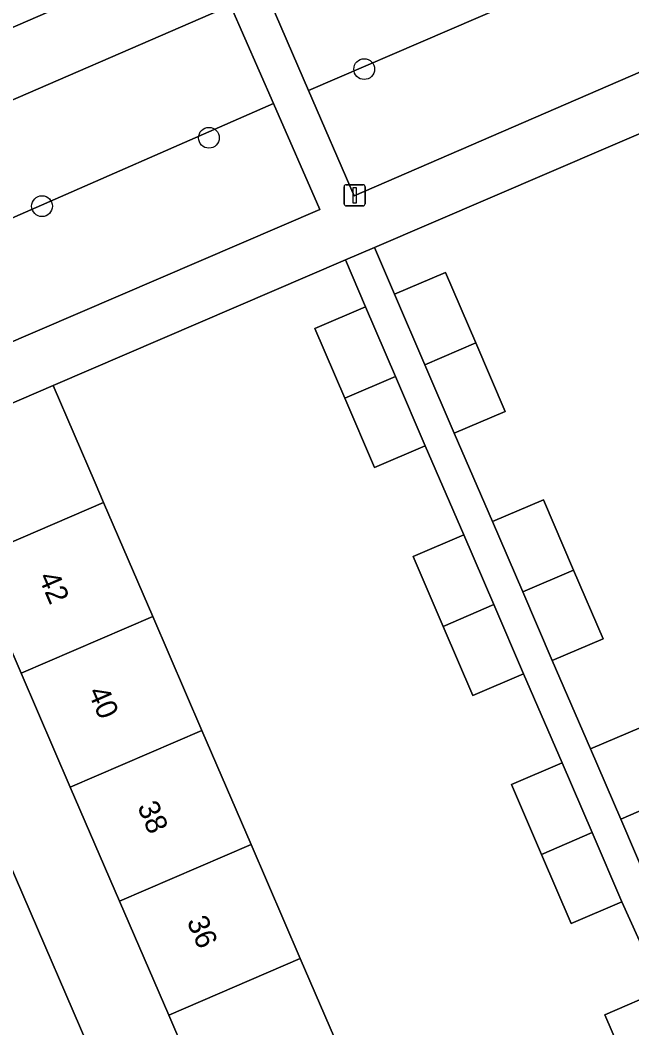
# Model space of a CAD drawing. Extents: x 159352 to 160617, y 385888 to 387323.
# Drawn here: x 159541.21 to 159569.99, y 386331.24 to 386378.66 of the extents above; entities that cross this region are included whole.
import ezdxf

# ---------------------------------------------------------------- set-up
doc = ezdxf.new("R2010")
doc.units = 0
for name, color, linetype in [('IMGEO_Boom', 7, 'Continuous'), ('IMGEO_Erf', 7, 'Continuous'), ('IMGEO_Groenvoorziening', 7, 'Continuous'), ('IMGEO_Lichtmast', 7, 'Continuous'), ('IMGEO_Muur', 7, 'Continuous'), ('IMGEO_Pand', 7, 'Continuous'), ('IMGEO_Pand_nummerreeks', 7, 'Continuous'), ('IMGEO_Rijbaan_lokaal_gesloten', 7, 'Continuous'), ('IMGEO_Voetpad_open', 7, 'Continuous')]:
    doc.layers.add(name, color=color, linetype=linetype)

msp = doc.modelspace()

# ---------------------------------------------------------------- linework, layer by layer
at = {"layer": 'IMGEO_Boom'}
for centre in [(159557.397, 386376.353), (159550.091, 386373.12), (159542.239, 386369.903)]:
    msp.add_circle(centre, 0.489, dxfattribs=at)
at = {"layer": 'IMGEO_Erf'}
for points in [[(159571.65, 386373.866), (159557.885, 386367.96), (159558.829, 386365.759), (159561.223, 386366.786), (159562.643, 386363.476), (159564.029, 386360.247), (159561.635, 386359.22), (159563.439, 386355.065), (159565.833, 386356.092), (159567.253, 386352.784), (159568.639, 386349.553), (159566.245, 386348.526), (159568.049, 386344.37), (159570.443, 386345.397)], [(159570.152, 386328.551), (159568.726, 386331.86), (159571.408, 386333.017), (159569.523, 386337.17), (159567.138, 386336.147), (159565.742, 386339.4), (159564.332, 386342.686), (159566.717, 386343.709), (159564.896, 386347.901), (159562.511, 386346.878), (159561.114, 386350.133), (159559.705, 386353.417), (159562.09, 386354.44), (159560.268, 386358.633), (159557.883, 386357.61), (159556.486, 386360.865), (159555.077, 386364.149), (159557.462, 386365.172), (159556.517, 386367.373), (159542.759, 386361.47), (159544.739, 386356.879), (159545.132, 386355.967), (159547.446, 386350.601), (159549.76, 386345.235), (159552.073, 386339.87), (159554.387, 386334.504), (159556.7, 386329.139)], [(159550.51, 386326.469), (159548.197, 386331.835), (159545.884, 386337.2), (159543.57, 386342.565), (159541.256, 386347.932), (159538.943, 386353.297), (159536.57, 386358.8), (159532.833, 386357.179), (159552.875, 386310.756)]]:
    msp.add_lwpolyline(points, dxfattribs=at)
at = {"layer": 'IMGEO_Groenvoorziening'}
for points in [[(159554.779, 386375.346), (159568.052, 386381.076), (159566.026, 386385.827), (159552.719, 386380.111)], [(159554.779, 386375.346), (159556.921, 386370.389), (159572.392, 386377.09), (159570.344, 386382.066), (159568.052, 386381.076)], [(159540.323, 386369.126), (159553.129, 386374.738), (159551.112, 386379.348), (159538.273, 386373.794)], [(159540.228, 386363.264), (159555.313, 386369.747), (159553.129, 386374.738), (159540.323, 386369.126), (159538.097, 386368.15)]]:
    msp.add_lwpolyline(points, close=True, dxfattribs=at)
at = {"layer": 'IMGEO_Lichtmast'}
for p, q in [((159556.451, 386370.014), (159556.451, 386370.814)), ((159556.451, 386370.814), (159556.451, 386370.014)), ((159556.551, 386370.914), (159557.341, 386370.914)), ((159557.341, 386370.914), (159556.551, 386370.914)), ((159557.441, 386370.814), (159557.441, 386370.014)), ((159557.441, 386370.014), (159557.441, 386370.814)), ((159557.341, 386369.914), (159556.551, 386369.914)), ((159556.551, 386369.914), (159557.341, 386369.914))]:
    msp.add_line(p, q, dxfattribs=at)
msp.add_lwpolyline([(159556.871, 386370.789), (159557.021, 386370.789), (159557.021, 386370.039), (159556.871, 386370.039), (159556.871, 386370.789)], dxfattribs=at)
for centre, start, end in [((159556.551, 386370.814), 90, 180), ((159556.551, 386370.814), 90, 180), ((159557.341, 386370.814), 0, 90), ((159557.341, 386370.814), 360, 90), ((159556.551, 386370.014), 180, 270), ((159556.551, 386370.014), 180, 270), ((159557.341, 386370.014), 270, 0), ((159557.341, 386370.014), 270, 0)]:
    msp.add_arc(centre, 0.1, start, end, dxfattribs=at)
at = {"layer": 'IMGEO_Muur'}
for points in [[(159571.65, 386373.866), (159557.885, 386367.96)], [(159556.517, 386367.373), (159542.759, 386361.47)]]:
    msp.add_lwpolyline(points, dxfattribs=at)
at = {"layer": 'IMGEO_Pand'}
for points in [[(159561.223, 386366.786), (159558.829, 386365.759), (159560.251, 386362.445), (159562.643, 386363.476)], [(159558.869, 386361.893), (159557.462, 386365.172), (159555.077, 386364.149), (159556.486, 386360.865)], [(159561.635, 386359.22), (159564.029, 386360.247), (159562.643, 386363.476), (159560.251, 386362.445)], [(159556.486, 386360.865), (159557.883, 386357.61), (159560.268, 386358.633), (159558.869, 386361.893)], [(159536.57, 386358.8), (159538.943, 386353.297), (159545.132, 386355.967), (159544.739, 386356.879), (159542.759, 386361.47)], [(159565.833, 386356.092), (159563.439, 386355.065), (159564.86, 386351.753), (159567.253, 386352.784)], [(159547.446, 386350.601), (159545.132, 386355.967), (159538.943, 386353.297), (159541.256, 386347.932)], [(159562.09, 386354.44), (159559.705, 386353.417), (159561.114, 386350.133), (159563.497, 386351.16)], [(159566.245, 386348.526), (159568.639, 386349.553), (159567.253, 386352.784), (159564.86, 386351.753)], [(159562.511, 386346.878), (159564.896, 386347.901), (159563.497, 386351.16), (159561.114, 386350.133)], [(159549.76, 386345.235), (159547.446, 386350.601), (159541.256, 386347.932), (159543.57, 386342.565)], [(159543.57, 386342.565), (159545.884, 386337.2), (159552.073, 386339.87), (159549.76, 386345.235)], [(159570.443, 386345.397), (159568.049, 386344.37), (159569.47, 386341.058), (159571.863, 386342.089)], [(159566.717, 386343.709), (159564.332, 386342.686), (159565.742, 386339.4), (159568.125, 386340.428)], [(159570.855, 386337.831), (159573.249, 386338.858), (159571.863, 386342.089), (159569.47, 386341.058)], [(159567.138, 386336.147), (159569.523, 386337.17), (159568.125, 386340.428), (159565.742, 386339.4)], [(159554.387, 386334.504), (159552.073, 386339.87), (159545.884, 386337.2), (159548.197, 386331.835)], [(159556.7, 386329.139), (159554.387, 386334.504), (159548.197, 386331.835), (159550.51, 386326.469)], [(159571.408, 386333.017), (159568.726, 386331.86), (159570.152, 386328.551), (159572.898, 386329.734), (159571.471, 386333.044)]]:
    msp.add_lwpolyline(points, close=True, dxfattribs=at)
at = {"layer": 'IMGEO_Rijbaan_lokaal_gesloten'}
msp.add_lwpolyline([(159528.635, 386373.023), (159553.089, 386383.626), (159573.819, 386392.563), (159574.155, 386392.734), (159588.442, 386398.856), (159589.316, 386399.232), (159596.446, 386402.306), (159634.239, 386418.643)], dxfattribs=at)
at = {"layer": 'IMGEO_Voetpad_open'}
for points in [[(159573.819, 386392.563), (159553.089, 386383.626), (159528.635, 386373.023)], [(159578.225, 386379.616), (159572.392, 386377.09), (159556.921, 386370.389), (159554.779, 386375.346), (159552.719, 386380.111), (159566.026, 386385.827), (159573.956, 386389.234)], [(159530.608, 386362.272), (159530.576, 386362.156), (159532.833, 386357.179), (159536.57, 386358.8), (159542.759, 386361.47), (159556.517, 386367.373), (159557.885, 386367.96), (159571.65, 386373.866), (159577.866, 386376.545), (159581.955, 386378.311), (159579.748, 386383.454), (159579.744, 386383.454)], [(159530.49, 386370.427), (159538.273, 386373.794), (159551.112, 386379.348), (159553.129, 386374.738), (159555.313, 386369.747), (159540.228, 386363.264), (159534.401, 386360.76)], [(159553.272, 386309.836), (159552.875, 386310.756), (159532.833, 386357.179), (159530.576, 386362.156), (159530.608, 386362.272), (159528.864, 386366.324), (159528.854, 386366.326), (159526.561, 386371.723)], [(159570.855, 386337.831), (159569.47, 386341.058), (159568.049, 386344.37), (159566.245, 386348.526), (159564.86, 386351.753), (159563.439, 386355.065), (159561.635, 386359.22), (159560.251, 386362.445), (159558.829, 386365.759), (159557.885, 386367.96), (159556.517, 386367.373), (159557.462, 386365.172), (159558.869, 386361.893), (159560.268, 386358.633), (159562.09, 386354.44), (159563.497, 386351.16), (159564.896, 386347.901), (159566.717, 386343.709), (159568.125, 386340.428), (159569.523, 386337.17), (159571.408, 386333.017)]]:
    msp.add_lwpolyline(points, dxfattribs=at)

# ---------------------------------------------------------------- texts
at = {"layer": 'IMGEO_Pand_nummerreeks'}
for s, p in [('42', (159542.048, 386352.459)), ('40', (159544.379, 386347.054)), ('38', (159546.707, 386341.654)), ('36', (159549.035, 386336.257))]:
    msp.add_text(s, height=1, rotation=293.3248, dxfattribs=at).set_placement(p)

doc.saveas('drawing.dxf')
